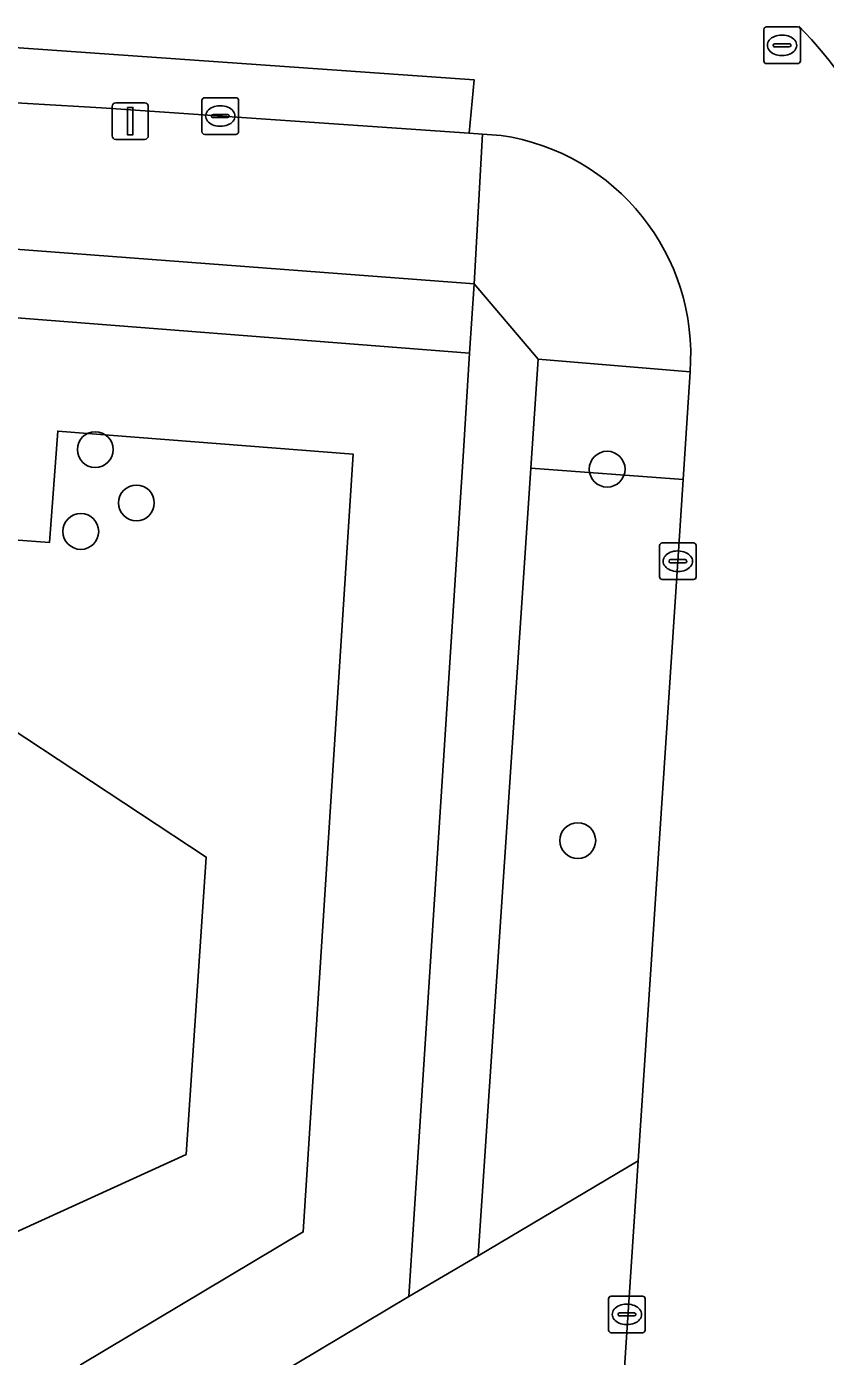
# Model space of a CAD drawing. Extents: x 159960 to 160866, y 382700 to 383354.
# Drawn here: x 160604.08 to 160625.92, y 382900.1 to 382936.45 of the extents above; entities that cross this region are included whole.
import ezdxf

# ---------------------------------------------------------------- set-up
doc = ezdxf.new("R2010")
doc.units = 0
for name, color, linetype in [('IMGEO_Boom', 7, 'Continuous'), ('IMGEO_Groenvoorziening', 7, 'Continuous'), ('IMGEO_Kolk', 7, 'Continuous'), ('IMGEO_Lichtmast', 7, 'Continuous'), ('IMGEO_Rijbaan_lokaal_gesloten', 7, 'Continuous'), ('IMGEO_Rijbaan_lokaal_open', 7, 'Continuous'), ('IMGEO_Rioolput', 7, 'Continuous'), ('IMGEO_Terreindeel_zand', 7, 'Continuous'), ('IMGEO_Voetpad_halfverhard', 7, 'Continuous'), ('IMGEO_Voetpad_open', 7, 'Continuous')]:
    doc.layers.add(name, color=color, linetype=linetype)

msp = doc.modelspace()

# ---------------------------------------------------------------- linework, layer by layer
at = {"layer": 'IMGEO_Boom'}
for centre in [(160605.959, 382924.89), (160619.955, 382924.354), (160607.084, 382923.431), (160605.564, 382922.651), (160619.152, 382914.2)]:
    msp.add_circle(centre, 0.489, dxfattribs=at)
at = {"layer": 'IMGEO_Groenvoorziening'}
for points in [[(160616.315, 382929.418), (160616.551, 382933.511), (160616.183, 382933.536), (160606.128, 382934.233), (160602.388, 382934.447), (160591.872, 382935.149), (160585.637, 382935.602), (160593.305, 382931.469), (160594.851, 382931.047)], [(160608.431, 382898.093), (160614.536, 382901.734), (160614.809, 382905.962), (160616.026, 382924.845), (160616.187, 382927.524), (160602.171, 382928.619), (160601.984, 382925.883), (160598.504, 382926.16), (160598.468, 382925.66), (160601.986, 382925.397), (160601.772, 382922.567), (160604.706, 382922.352), (160604.936, 382925.394), (160613.014, 382924.763), (160611.644, 382903.502), (160605.557, 382899.872), (160604.984, 382892.282), (160605.05, 382892.294), (160605.117, 382892.306), (160607.984, 382892.163)], [(160622.223, 382927.014), (160618.072, 382927.363), (160617.872, 382924.383), (160622.033, 382924.072)], [(160621.889, 382921.834), (160622.033, 382924.072), (160617.872, 382924.383), (160616.427, 382902.847), (160620.803, 382905.445)]]:
    msp.add_lwpolyline(points, close=True, dxfattribs=at)
for points in [[(160605.557, 382899.872), (160611.644, 382903.502), (160613.014, 382924.763), (160604.936, 382925.394), (160604.706, 382922.352), (160601.772, 382922.567)], [(160601.805, 382918.486), (160608.994, 382913.748), (160608.444, 382905.62), (160600.944, 382902.205)]]:
    msp.add_lwpolyline(points, dxfattribs=at)
at = {"layer": 'IMGEO_Kolk'}
for p, q in [((160608.877, 382933.581), (160608.877, 382934.433)), ((160608.952, 382934.507), (160609.804, 382934.507)), ((160609.365, 382934.287), (160609.39, 382934.287)), ((160609.878, 382934.433), (160609.878, 382933.581)), ((160609.136, 382934.001), (160609.136, 382934.013)), ((160609.574, 382933.964), (160609.176, 382933.964)), ((160609.179, 382934.05), (160609.577, 382934.05)), ((160609.62, 382934.013), (160609.62, 382934.001)), ((160609.804, 382933.507), (160608.952, 382933.507)), ((160609.388, 382933.727), (160609.363, 382933.727)), ((160621.387, 382921.412), (160621.387, 382922.264)), ((160621.462, 382922.338), (160622.314, 382922.338)), ((160622.388, 382922.264), (160622.388, 382921.412)), ((160621.646, 382921.832), (160621.646, 382921.844)), ((160621.689, 382921.881), (160622.087, 382921.881)), ((160621.875, 382922.118), (160621.9, 382922.118)), ((160622.13, 382921.844), (160622.13, 382921.832)), ((160622.084, 382921.795), (160621.686, 382921.795)), ((160621.898, 382921.558), (160621.873, 382921.558)), ((160622.314, 382921.338), (160621.462, 382921.338)), ((160619.994, 382900.822), (160619.994, 382901.674)), ((160620.069, 382901.748), (160620.921, 382901.748)), ((160620.482, 382901.528), (160620.507, 382901.528)), ((160620.995, 382901.674), (160620.995, 382900.822)), ((160620.253, 382901.242), (160620.253, 382901.254)), ((160620.691, 382901.205), (160620.293, 382901.205)), ((160620.296, 382901.291), (160620.694, 382901.291)), ((160620.737, 382901.254), (160620.737, 382901.242)), ((160620.921, 382900.748), (160620.069, 382900.748)), ((160620.505, 382900.968), (160620.48, 382900.968))]:
    msp.add_line(p, q, dxfattribs=at)
for points in [[(160608.877, 382933.581), (160608.877, 382934.433)], [(160608.952, 382934.507), (160609.804, 382934.507)], [(160609.878, 382934.433), (160609.878, 382933.581)], [(160609.804, 382933.507), (160608.952, 382933.507)], [(160621.387, 382921.412), (160621.387, 382922.264)], [(160621.462, 382922.338), (160622.314, 382922.338)], [(160622.388, 382922.264), (160622.388, 382921.412)], [(160622.314, 382921.338), (160621.462, 382921.338)], [(160619.994, 382900.822), (160619.994, 382901.674)], [(160620.069, 382901.748), (160620.921, 382901.748)], [(160620.995, 382901.674), (160620.995, 382900.822)], [(160620.921, 382900.748), (160620.069, 382900.748)]]:
    msp.add_lwpolyline(points, dxfattribs=at)
for centre, radius, start, end in [((160608.954, 382934.431), 0.0765, 91.552, 178.448), ((160608.954, 382934.431), 0.0765, 91.552, 178.448), ((160609.802, 382934.431), 0.0765, 1.552, 88.448), ((160609.802, 382934.431), 0.0765, 1.552, 88.448), ((160609.176, 382934.01), 0.0403, 85.8775, 175.7526), ((160609.173, 382934), 0.0366, 178.938, 274.7102), ((160609.577, 382934.007), 0.043, 264.8664, 352.4533), ((160609.581, 382934.012), 0.0386, 1.7309, 96.639), ((160608.954, 382933.583), 0.0765, 181.552, 268.448), ((160608.954, 382933.583), 0.0765, 181.552, 268.448), ((160609.802, 382933.583), 0.0765, 271.552, 358.448), ((160609.802, 382933.583), 0.0765, 271.552, 358.448), ((160621.464, 382922.262), 0.0765, 91.552, 178.448), ((160621.464, 382922.262), 0.0765, 91.552, 178.448), ((160622.312, 382922.262), 0.0765, 1.552, 88.448), ((160622.312, 382922.262), 0.0765, 1.552, 88.448), ((160621.686, 382921.841), 0.0403, 85.8775, 175.7526), ((160621.683, 382921.831), 0.0366, 178.938, 274.7102), ((160622.087, 382921.838), 0.043, 264.8664, 352.4533), ((160622.091, 382921.843), 0.0386, 1.7309, 96.639), ((160621.464, 382921.414), 0.0765, 181.552, 268.448), ((160621.464, 382921.414), 0.0765, 181.552, 268.448), ((160622.312, 382921.414), 0.0765, 271.552, 358.448), ((160622.312, 382921.414), 0.0765, 271.552, 358.448), ((160620.071, 382901.672), 0.0765, 91.552, 178.448), ((160620.071, 382901.672), 0.0765, 91.552, 178.448), ((160620.919, 382901.672), 0.0765, 1.552, 88.448), ((160620.919, 382901.672), 0.0765, 1.552, 88.448), ((160620.293, 382901.251), 0.0403, 85.8775, 175.7526), ((160620.29, 382901.241), 0.0366, 178.938, 274.7102), ((160620.694, 382901.248), 0.043, 264.8664, 352.4533), ((160620.698, 382901.253), 0.0386, 1.7309, 96.639), ((160620.071, 382900.824), 0.0765, 181.552, 268.448), ((160620.071, 382900.824), 0.0765, 181.552, 268.448), ((160620.919, 382900.824), 0.0765, 271.552, 358.448), ((160620.919, 382900.824), 0.0765, 271.552, 358.448)]:
    msp.add_arc(centre, radius, start, end, dxfattribs=at)
for centre, major_axis, ratio, start_param, end_param in [((160609.364, 382934.007), (-0.387, 0.002), 0.722429, 4.712389, 7.853982), ((160609.389, 382934.007), (-0.39, 0.002), 0.717154, 1.570796, 4.712389), ((160621.874, 382921.838), (-0.387, 0.002), 0.722429, 4.712389, 7.853982), ((160621.899, 382921.838), (-0.39, 0.002), 0.717154, 1.570796, 4.712389), ((160620.481, 382901.248), (-0.387, 0.002), 0.722429, 4.712389, 7.853982), ((160620.506, 382901.248), (-0.39, 0.002), 0.717154, 1.570796, 4.712389)]:
    msp.add_ellipse(centre, major_axis=major_axis, ratio=ratio, start_param=start_param, end_param=end_param, dxfattribs=at)
at = {"layer": 'IMGEO_Lichtmast'}
for p, q in [((160606.42, 382933.469), (160606.42, 382934.269)), ((160606.42, 382934.269), (160606.42, 382933.469)), ((160606.52, 382934.369), (160607.31, 382934.369)), ((160607.31, 382934.369), (160606.52, 382934.369)), ((160607.41, 382934.269), (160607.41, 382933.469)), ((160607.41, 382933.469), (160607.41, 382934.269)), ((160607.31, 382933.369), (160606.52, 382933.369)), ((160606.52, 382933.369), (160607.31, 382933.369))]:
    msp.add_line(p, q, dxfattribs=at)
msp.add_lwpolyline([(160606.84, 382934.244), (160606.99, 382934.244), (160606.99, 382933.494), (160606.84, 382933.494), (160606.84, 382934.244)], dxfattribs=at)
for centre, start, end in [((160606.52, 382934.269), 90, 180), ((160606.52, 382934.269), 90, 180), ((160607.31, 382934.269), 0, 90), ((160607.31, 382934.269), 360, 90), ((160606.52, 382933.469), 180, 270), ((160606.52, 382933.469), 180, 270), ((160607.31, 382933.469), 270, 0), ((160607.31, 382933.469), 270, 0)]:
    msp.add_arc(centre, 0.1, start, end, dxfattribs=at)
at = {"layer": 'IMGEO_Rijbaan_lokaal_gesloten'}
msp.add_lwpolyline([(160616.323, 382934.993), (160585.337, 382937.184), (160585.207, 382935.643), (160585.637, 382935.602), (160591.872, 382935.149), (160602.388, 382934.447), (160606.128, 382934.233), (160616.183, 382933.536)], close=True, dxfattribs=at)
at = {"layer": 'IMGEO_Rijbaan_lokaal_open'}
for points in [[(160618.276, 382939.806), (160617.697, 382939.83), (160616.753, 382939.899), (160616.611, 382938.423), (160585.624, 382940.588), (160585.337, 382937.184), (160616.323, 382934.993), (160616.183, 382933.536), (160616.551, 382933.511), (160617.055, 382933.476)], [(160622.223, 382927.014), (160622.033, 382924.072), (160621.889, 382921.834), (160620.803, 382905.445), (160620.301, 382897.852), (160626.271, 382897.504), (160627.974, 382924.146)]]:
    msp.add_lwpolyline(points, dxfattribs=at)
for centre, radius, start, end in [((160617.609, 382928.904), 10.707, 2.4007, 44.9037), ((160616.175, 382927.475), 6.065, 355.644, 81.6583)]:
    msp.add_arc(centre, radius, start, end, dxfattribs=at)
at = {"layer": 'IMGEO_Rioolput'}
for p, q in [((160624.236, 382935.516), (160624.236, 382936.368)), ((160624.311, 382936.442), (160625.163, 382936.442)), ((160625.237, 382936.368), (160625.237, 382935.516)), ((160624.538, 382935.985), (160624.936, 382935.985)), ((160624.724, 382936.222), (160624.749, 382936.222)), ((160624.495, 382935.936), (160624.495, 382935.948)), ((160624.933, 382935.899), (160624.535, 382935.899)), ((160624.747, 382935.662), (160624.722, 382935.662)), ((160624.979, 382935.948), (160624.979, 382935.936)), ((160625.163, 382935.442), (160624.311, 382935.442))]:
    msp.add_line(p, q, dxfattribs=at)
for points in [[(160624.236, 382935.516), (160624.236, 382936.368)], [(160624.311, 382936.442), (160625.163, 382936.442)], [(160625.237, 382936.368), (160625.237, 382935.516)], [(160625.163, 382935.442), (160624.311, 382935.442)]]:
    msp.add_lwpolyline(points, dxfattribs=at)
for centre, radius, start, end in [((160624.313, 382936.366), 0.0765, 91.552, 178.448), ((160624.313, 382936.366), 0.0765, 91.552, 178.448), ((160625.161, 382936.366), 0.0765, 1.552, 88.448), ((160625.161, 382936.366), 0.0765, 1.552, 88.448), ((160624.535, 382935.945), 0.0403, 85.8775, 175.7526), ((160624.94, 382935.947), 0.0386, 1.7309, 96.639), ((160624.532, 382935.935), 0.0366, 178.938, 274.7102), ((160624.936, 382935.942), 0.043, 264.8664, 352.4533), ((160624.313, 382935.518), 0.0765, 181.552, 268.448), ((160624.313, 382935.518), 0.0765, 181.552, 268.448), ((160625.161, 382935.518), 0.0765, 271.552, 358.448), ((160625.161, 382935.518), 0.0765, 271.552, 358.448)]:
    msp.add_arc(centre, radius, start, end, dxfattribs=at)
for centre, major_axis, ratio, start_param, end_param in [((160624.723, 382935.942), (-0.387, 0.002), 0.722429, 4.712389, 7.853982), ((160624.748, 382935.942), (-0.39, 0.002), 0.717154, 1.570796, 4.712389)]:
    msp.add_ellipse(centre, major_axis=major_axis, ratio=ratio, start_param=start_param, end_param=end_param, dxfattribs=at)
at = {"layer": 'IMGEO_Terreindeel_zand'}
msp.add_lwpolyline([(160600.944, 382902.205), (160608.444, 382905.62), (160608.994, 382913.748), (160601.805, 382918.486), (160594.779, 382914.538), (160594.228, 382906.571)], close=True, dxfattribs=at)
at = {"layer": 'IMGEO_Voetpad_halfverhard'}
msp.add_lwpolyline([(160590.816, 382884.113), (160592.29, 382905.732), (160593.026, 382915.842), (160593.728, 382926.166), (160593.758, 382926.576), (160597.091, 382926.291), (160598.504, 382926.16), (160601.984, 382925.883), (160602.171, 382928.619), (160616.187, 382927.524), (160616.315, 382929.418), (160594.851, 382931.047), (160593.305, 382931.469), (160585.637, 382935.602), (160585.502, 382933.53), (160588.794, 382931.802), (160591.356, 382930.458)], dxfattribs=at)
for points in [[(160617.872, 382924.383), (160618.072, 382927.363), (160616.315, 382929.418), (160616.187, 382927.524), (160616.026, 382924.845), (160614.809, 382905.962), (160614.536, 382901.734), (160616.427, 382902.847)], [(160620.301, 382897.852), (160620.803, 382905.445), (160616.427, 382902.847), (160614.536, 382901.734), (160608.431, 382898.093), (160607.984, 382892.163), (160607.861, 382890.238), (160607.52, 382884.841), (160609.799, 382882.54), (160616.307, 382875.97), (160618.958, 382877.865), (160619.367, 382883.758)]]:
    msp.add_lwpolyline(points, close=True, dxfattribs=at)
at = {"layer": 'IMGEO_Voetpad_open'}
msp.add_lwpolyline([(160617.055, 382933.476), (160616.551, 382933.511), (160616.315, 382929.418), (160618.072, 382927.363), (160622.223, 382927.014)], dxfattribs=at)
for centre, radius, start, end in [((160617.609, 382928.904), 10.707, 2.4007, 44.9037), ((160616.175, 382927.475), 6.065, 355.644, 81.6583)]:
    msp.add_arc(centre, radius, start, end, dxfattribs=at)

doc.saveas('drawing.dxf')
